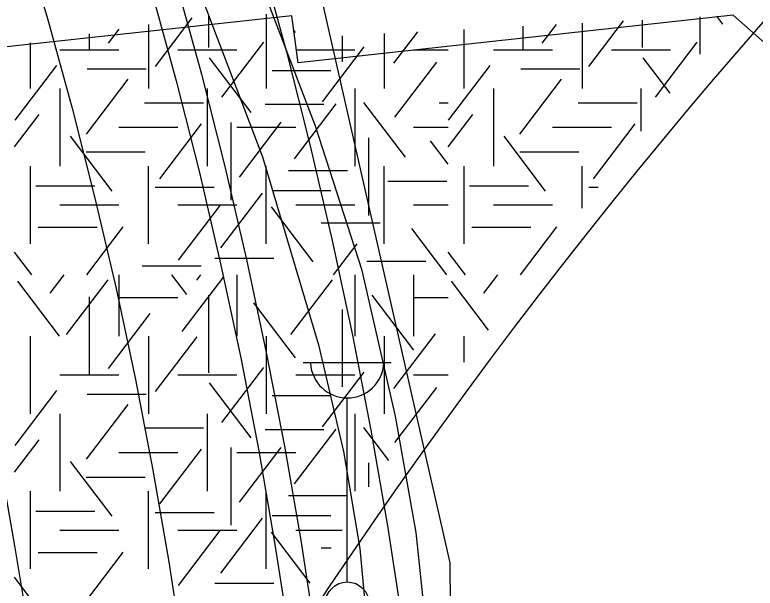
# Model space of a CAD drawing. Extents: x 419101 to 420177, y 4451541 to 4452254.
# Drawn here: x 420009.33 to 420026.2, y 4451792.29 to 4451805.35 of the extents above; entities that cross this region are included whole.
import ezdxf

# ---------------------------------------------------------------- set-up
doc = ezdxf.new("R2010")
doc.units = 0
for name, color, linetype in [('1_PLAN_ONAMA_SINIRI', 7, 'Continuous'), ('3_HALİHAZIR', 7, 'Continuous'), ('Level 41', 7, 'Continuous'), ('Level 53', 7, 'Continuous'), ('Level 60', 7, 'Continuous'), ('Level 62', 7, 'Continuous')]:
    doc.layers.add(name, color=color, linetype=linetype)

msp = doc.modelspace()

# ---------------------------------------------------------------- linework, layer by layer
at = {"layer": '1_PLAN_ONAMA_SINIRI'}
msp.add_lwpolyline([(420014.935, 4451806.635), (420015.517, 4451804.509), (420016.06, 4451802.37), (420016.561, 4451800.211), (420017.021, 4451798.054), (420017.44, 4451795.886), (420017.819, 4451793.708), (420018.156, 4451791.53), (420018.453, 4451789.341), (420018.708, 4451787.143), (420018.924, 4451784.94), (420019.087, 4451782.741), (420019.22, 4451780.539), (420019.312, 4451778.325), (420019.353, 4451776.111), (420019.353, 4451775.877), (420019.353, 4451773.699), (420019.322, 4451771.501), (420019.241, 4451769.293), (420019.128, 4451767.1), (420018.976, 4451764.924), (420018.803, 4451762.736), (420018.589, 4451760.564)], dxfattribs=at)
at = {"layer": '3_HALİHAZIR'}
for p, q in [((420015.904, 4451797.432), (420017.904, 4451797.432)), ((420016.904, 4451792.432), (420016.904, 4451796.625))]:
    msp.add_line(p, q, dxfattribs=at)
for points in [[(420016.621, 4451771.58), (420017.713, 4451775.648), (420018.274, 4451779.257), (420018.774, 4451784.04), (420018.881, 4451787.645), (420018.799, 4451790.462), (420018.477, 4451793.556), (420018.005, 4451796.211), (420017.242, 4451799.526), (420016.183, 4451802.812), (420014.806, 4451806.416)], [(420013.575, 4451805.794), (420014.974, 4451802.119), (420016.247, 4451797.83), (420016.818, 4451795.405), (420017.192, 4451793.19), (420017.398, 4451790.982), (420017.492, 4451785.849), (420017.3, 4451782.229), (420017.008, 4451779.537), (420016.089, 4451774.795), (420015.321, 4451771.955), (420012.91, 4451764.752), (420009.497, 4451756.317)]]:
    msp.add_lwpolyline(points, dxfattribs=at)
msp.add_circle((420016.904, 4451791.932), 0.5, dxfattribs=at)
msp.add_arc((420016.904, 4451797.462), 0.837, 183.298, 356.9072, dxfattribs=at)
at = {"layer": 'Level 41'}
for p, q in [((420015.06, 4451805.365), (420015.06, 4451803.673)), ((420012.533, 4451804.178), (420013.373, 4451805.284)), ((420013.744, 4451805.342), (420013.744, 4451804.604)), ((420022.412, 4451804.178), (420023.197, 4451805.212)), ((420023.623, 4451805.234), (420023.623, 4451804.604)), ((420024.939, 4451805.303), (420024.939, 4451804.455)), ((420025.463, 4451805.139), (420025.322, 4451805.324)), ((420011.467, 4451804.703), (420011.712, 4451805.026)), ((420012.374, 4451805.129), (420012.374, 4451803.673)), ((420020.906, 4451805.091), (420020.906, 4451804.569)), ((420021.346, 4451804.703), (420021.671, 4451805.131)), ((420022.253, 4451805.162), (420022.253, 4451803.673)), ((420011.027, 4451804.919), (420011.027, 4451804.569)), ((420015.728, 4451804.949), (420015.682, 4451805.009)), ((420016.792, 4451804.874), (420016.792, 4451804.283)), ((420017.746, 4451804.924), (420017.746, 4451803.673)), ((420017.746, 4451804.924), (420017.746, 4451803.673)), ((420017.966, 4451804.247), (420018.511, 4451804.965)), ((420019.567, 4451803.673), (420019.567, 4451805.02)), ((420009.688, 4451803.673), (420009.688, 4451804.711)), ((420014.05, 4451803.477), (420015.001, 4451804.726)), ((420023.929, 4451803.477), (420024.88, 4451804.726)), ((420010.359, 4451804.556), (420011.702, 4451804.556)), ((420013.045, 4451804.556), (420014.388, 4451804.556)), ((420015.731, 4451804.556), (420017.074, 4451804.556)), ((420016.341, 4451803.372), (420017.29, 4451804.622)), ((420018.417, 4451804.556), (420019.205, 4451804.556)), ((420020.238, 4451804.556), (420021.581, 4451804.556)), ((420022.924, 4451804.556), (420024.267, 4451804.556)), ((420014.716, 4451803.127), (420013.766, 4451804.376)), ((420024.26, 4451803.568), (420023.645, 4451804.376)), ((420009.336, 4451802.952), (420010.285, 4451804.201)), ((420017.992, 4451803.021), (420018.942, 4451804.27)), ((420019.215, 4451802.952), (420020.164, 4451804.201)), ((420010.983, 4451804.122), (420012.326, 4451804.122)), ((420015.191, 4451804.086), (420016.534, 4451804.086)), ((420020.862, 4451804.122), (420022.205, 4451804.122)), ((420010.961, 4451802.635), (420011.91, 4451803.885)), ((420020.84, 4451802.635), (420021.789, 4451803.885)), ((420010.359, 4451803.673), (420010.359, 4451801.906)), ((420013.717, 4451803.673), (420013.717, 4451801.906)), ((420017.074, 4451803.673), (420017.074, 4451801.906)), ((420020.238, 4451803.673), (420020.238, 4451801.906)), ((420023.596, 4451803.673), (420023.596, 4451802.7)), ((420012.289, 4451803.349), (420013.632, 4451803.349)), ((420018.231, 4451802.109), (420017.282, 4451803.358)), ((420019.001, 4451803.349), (420019.205, 4451803.349)), ((420022.168, 4451803.349), (420023.511, 4451803.349)), ((420015.031, 4451803.316), (420016.374, 4451803.316)), ((420015.701, 4451802.075), (420016.651, 4451803.325)), ((420009.326, 4451802.343), (420009.885, 4451803.079)), ((420019.205, 4451802.343), (420019.764, 4451803.079)), ((420012.638, 4451801.619), (420013.588, 4451802.869)), ((420014.249, 4451802.901), (420014.249, 4451801.133)), ((420014.449, 4451801.655), (420015.398, 4451802.904)), ((420022.517, 4451801.619), (420023.467, 4451802.869)), ((420011.702, 4451802.789), (420013.045, 4451802.789)), ((420014.388, 4451802.789), (420015.731, 4451802.789)), ((420018.417, 4451802.789), (420019.205, 4451802.789)), ((420021.581, 4451802.789), (420022.924, 4451802.789)), ((420011.546, 4451801.338), (420010.597, 4451802.588)), ((420017.392, 4451802.551), (420017.392, 4451800.783)), ((420021.425, 4451801.338), (420020.476, 4451802.588)), ((420019.205, 4451801.949), (420018.799, 4451802.483)), ((420010.956, 4451802.229), (420012.299, 4451802.229)), ((420020.835, 4451802.229), (420022.178, 4451802.229)), ((420009.688, 4451800.138), (420009.688, 4451801.906)), ((420012.374, 4451800.138), (420012.374, 4451801.906)), ((420015.06, 4451800.138), (420015.06, 4451801.906)), ((420017.746, 4451800.138), (420017.746, 4451801.906)), ((420019.567, 4451800.138), (420019.567, 4451801.906)), ((420022.253, 4451800.946), (420022.253, 4451801.906)), ((420015.565, 4451801.808), (420016.908, 4451801.808)), ((420017.828, 4451801.563), (420019.171, 4451801.563)), ((420009.811, 4451801.457), (420011.154, 4451801.457)), ((420012.528, 4451801.423), (420013.871, 4451801.423)), ((420015.191, 4451801.352), (420016.534, 4451801.352)), ((420019.69, 4451801.457), (420021.033, 4451801.457)), ((420022.407, 4451801.423), (420022.618, 4451801.423)), ((420014.024, 4451800.041), (420014.973, 4451801.291)), ((420010.359, 4451801.022), (420011.702, 4451801.022)), ((420013.045, 4451801.022), (420014.388, 4451801.022)), ((420013.064, 4451799.762), (420014.013, 4451801.011)), ((420016.127, 4451799.727), (420015.177, 4451800.976)), ((420015.731, 4451801.022), (420017.074, 4451801.022)), ((420018.417, 4451801.022), (420019.205, 4451801.022)), ((420020.238, 4451801.022), (420021.581, 4451801.022)), ((420009.865, 4451800.511), (420011.207, 4451800.511)), ((420010.973, 4451799.429), (420011.802, 4451800.52)), ((420016.31, 4451800.615), (420017.653, 4451800.615)), ((420019.176, 4451799.429), (420018.374, 4451800.485)), ((420019.744, 4451800.511), (420021.086, 4451800.511)), ((420020.852, 4451799.429), (420021.681, 4451800.52)), ((420016.593, 4451799.429), (420017.13, 4451800.135)), ((420009.72, 4451799.429), (420009.326, 4451799.947)), ((420013.887, 4451799.81), (420015.23, 4451799.81)), ((420019.599, 4451799.429), (420019.205, 4451799.947)), ((420012.235, 4451799.635), (420013.578, 4451799.635)), ((420017.349, 4451799.741), (420018.692, 4451799.741)), ((420010.136, 4451799.012), (420010.453, 4451799.429)), ((420010.507, 4451798.066), (420011.456, 4451799.316)), ((420011.702, 4451799.429), (420011.702, 4451798.031)), ((420013.251, 4451798.977), (420012.907, 4451799.429)), ((420013.144, 4451798.135), (420014.094, 4451799.385)), ((420013.477, 4451799.309), (420013.568, 4451799.429)), ((420014.388, 4451799.429), (420014.388, 4451798.031)), ((420015.621, 4451798.066), (420016.57, 4451799.316)), ((420017.074, 4451799.429), (420017.074, 4451798.031)), ((420018.417, 4451799.429), (420018.417, 4451798.031)), ((420018.417, 4451799.429), (420018.417, 4451798.031)), ((420020.015, 4451799.012), (420020.332, 4451799.429)), ((420010.347, 4451798.031), (420009.398, 4451799.281)), ((420020.124, 4451798.165), (420019.277, 4451799.281)), ((420013.744, 4451798.962), (420013.744, 4451797.195)), ((420018.418, 4451797.715), (420017.469, 4451798.964)), ((420011.027, 4451798.927), (420011.027, 4451797.16)), ((420011.702, 4451798.915), (420013.045, 4451798.915)), ((420015.728, 4451797.54), (420014.779, 4451798.789)), ((420018.417, 4451798.915), (420019.205, 4451798.915)), ((420016.792, 4451798.641), (420016.792, 4451796.874)), ((420011.467, 4451797.294), (420012.416, 4451798.544)), ((420009.688, 4451796.264), (420009.688, 4451798.031)), ((420012.374, 4451798.031), (420012.374, 4451796.264)), ((420012.533, 4451796.769), (420013.482, 4451798.019)), ((420015.06, 4451798.031), (420015.06, 4451796.264)), ((420017.746, 4451798.031), (420017.746, 4451796.264)), ((420017.746, 4451798.031), (420017.746, 4451796.264)), ((420017.966, 4451796.838), (420018.915, 4451798.088)), ((420019.567, 4451797.437), (420019.567, 4451798.031)), ((420014.05, 4451796.068), (420015.001, 4451797.317)), ((420010.359, 4451797.147), (420011.702, 4451797.147)), ((420013.045, 4451797.147), (420014.388, 4451797.147)), ((420015.731, 4451797.147), (420017.074, 4451797.147)), ((420016.341, 4451795.963), (420017.29, 4451797.213)), ((420018.417, 4451797.147), (420019.205, 4451797.147)), ((420014.716, 4451795.718), (420013.766, 4451796.967)), ((420009.336, 4451795.543), (420010.285, 4451796.792)), ((420017.992, 4451795.612), (420018.942, 4451796.861)), ((420010.983, 4451796.713), (420012.326, 4451796.713)), ((420015.191, 4451796.677), (420016.534, 4451796.677)), ((420010.961, 4451795.226), (420011.91, 4451796.476)), ((420010.359, 4451796.264), (420010.359, 4451794.497)), ((420013.717, 4451796.264), (420013.717, 4451794.497)), ((420017.074, 4451796.264), (420017.074, 4451794.497)), ((420012.289, 4451795.94), (420013.632, 4451795.94)), ((420015.701, 4451794.666), (420016.651, 4451795.916)), ((420017.853, 4451795.198), (420017.282, 4451795.949)), ((420015.031, 4451795.907), (420016.374, 4451795.907)), ((420009.326, 4451794.934), (420009.885, 4451795.67)), ((420012.638, 4451794.21), (420013.588, 4451795.46)), ((420014.249, 4451795.492), (420014.249, 4451793.724)), ((420014.449, 4451794.246), (420015.398, 4451795.495)), ((420011.702, 4451795.38), (420013.045, 4451795.38)), ((420014.388, 4451795.38), (420015.731, 4451795.38)), ((420011.546, 4451793.929), (420010.597, 4451795.179)), ((420017.392, 4451795.142), (420017.392, 4451794.596)), ((420010.956, 4451794.82), (420012.299, 4451794.82)), ((420009.688, 4451792.729), (420009.688, 4451794.497)), ((420012.374, 4451792.729), (420012.374, 4451794.497)), ((420015.06, 4451792.729), (420015.06, 4451794.497)), ((420015.565, 4451794.399), (420016.908, 4451794.399)), ((420009.811, 4451794.048), (420011.154, 4451794.048)), ((420012.528, 4451794.014), (420013.871, 4451794.014)), ((420015.191, 4451793.943), (420016.534, 4451793.943)), ((420014.024, 4451792.632), (420014.973, 4451793.882)), ((420010.359, 4451793.613), (420011.702, 4451793.613)), ((420013.045, 4451793.613), (420014.388, 4451793.613)), ((420013.064, 4451792.353), (420014.013, 4451793.602)), ((420016.059, 4451792.407), (420015.177, 4451793.567)), ((420015.731, 4451793.613), (420016.788, 4451793.613)), ((420009.865, 4451793.102), (420011.207, 4451793.102)), ((420010.973, 4451792.02), (420011.802, 4451793.111)), ((420016.31, 4451793.206), (420016.542, 4451793.206)), ((420009.72, 4451792.02), (420009.326, 4451792.538)), ((420013.887, 4451792.401), (420015.23, 4451792.401))]:
    msp.add_line(p, q, dxfattribs=at)
at = {"layer": 'Level 53'}
for points in [[(420009.477, 4451807.287), (420010.077, 4451805.267), (420010.637, 4451803.227), (420011.157, 4451801.177), (420011.637, 4451799.117), (420012.077, 4451797.047), (420012.477, 4451794.977), (420012.837, 4451792.887), (420013.157, 4451790.797), (420013.447, 4451788.707), (420013.687, 4451786.607), (420013.887, 4451784.507), (420014.057, 4451782.397), (420014.177, 4451780.287), (420014.267, 4451778.177), (420014.307, 4451776.057), (420014.307, 4451775.857), (420014.307, 4451773.737), (420014.277, 4451771.627), (420014.197, 4451769.517), (420014.087, 4451767.407), (420013.947, 4451765.297), (420013.777, 4451763.186), (420013.567, 4451761.086)], [(420013.01, 4451806.089), (420013.583, 4451803.999), (420014.115, 4451801.897), (420014.608, 4451799.776), (420015.06, 4451797.656), (420015.472, 4451795.524), (420015.844, 4451793.384), (420016.176, 4451791.243), (420016.468, 4451789.091), (420016.719, 4451786.93), (420016.93, 4451784.768), (420017.091, 4451782.607), (420017.221, 4451780.437), (420017.312, 4451778.265), (420017.352, 4451776.093), (420017.352, 4451775.877), (420017.352, 4451773.713), (420017.322, 4451771.552), (420017.242, 4451769.381), (420017.131, 4451767.221), (420016.981, 4451765.073), (420016.81, 4451762.913), (420016.599, 4451760.774)], [(420012.437, 4451805.927), (420013.007, 4451803.847), (420013.537, 4451801.757), (420014.027, 4451799.647), (420014.477, 4451797.537), (420014.887, 4451795.417), (420015.257, 4451793.287), (420015.587, 4451791.157), (420015.877, 4451789.017), (420016.127, 4451786.867), (420016.337, 4451784.717), (420016.497, 4451782.567), (420016.627, 4451780.407), (420016.717, 4451778.247), (420016.757, 4451776.087), (420016.757, 4451775.877), (420016.757, 4451773.717), (420016.727, 4451771.567), (420016.647, 4451769.407), (420016.537, 4451767.257), (420016.387, 4451765.117), (420016.217, 4451762.966), (420016.007, 4451760.836)], [(420006.497, 4451805.407), (420007.067, 4451803.407), (420007.597, 4451801.397), (420008.087, 4451799.377), (420008.537, 4451797.347), (420008.957, 4451795.307), (420009.327, 4451793.257), (420009.667, 4451791.207), (420009.957, 4451789.147), (420010.217, 4451787.077), (420010.427, 4451785.007), (420010.607, 4451782.937), (420010.747, 4451780.857), (420010.837, 4451778.777), (420010.897, 4451776.697), (420010.907, 4451776.187), (420010.917, 4451774.107), (420010.887, 4451772.027), (420010.817, 4451769.947), (420010.717, 4451767.867), (420010.577, 4451765.797), (420010.407, 4451763.716), (420010.217, 4451761.646)]]:
    msp.add_lwpolyline(points, dxfattribs=at)
at = {"layer": 'Level 60'}
for p, q in [((420016.033, 4451806.97), (420019.239, 4451792.864)), ((420019.239, 4451792.864), (420019.351, 4451785.026))]:
    msp.add_line(p, q, dxfattribs=at)
at = {"layer": 'Level 62'}
for p, q in [((420015.643, 4451805.33), (420006.681, 4451804.352)), ((420015.643, 4451805.33), (420006.681, 4451804.352)), ((420015.643, 4451805.33), (420006.681, 4451804.352)), ((420015.784, 4451804.261), (420015.643, 4451805.33)), ((420015.784, 4451804.261), (420015.643, 4451805.33)), ((420015.784, 4451804.261), (420015.643, 4451805.33)), ((420025.696, 4451805.343), (420015.784, 4451804.261)), ((420025.696, 4451805.343), (420015.784, 4451804.261)), ((420025.696, 4451805.343), (420015.784, 4451804.261)), ((420025.696, 4451805.343), (420036.564, 4451795.781)), ((420025.696, 4451805.343), (420036.564, 4451795.781)), ((420025.696, 4451805.343), (420036.564, 4451795.781))]:
    msp.add_line(p, q, dxfattribs=at)
for radius, start, end in [(116.858, 129.83653, 160.61008), (125.858, 136.25666, 162.61421)]:
    msp.add_arc((420121.033, 4451722.239), radius, start, end, dxfattribs=at)

doc.saveas('drawing.dxf')
